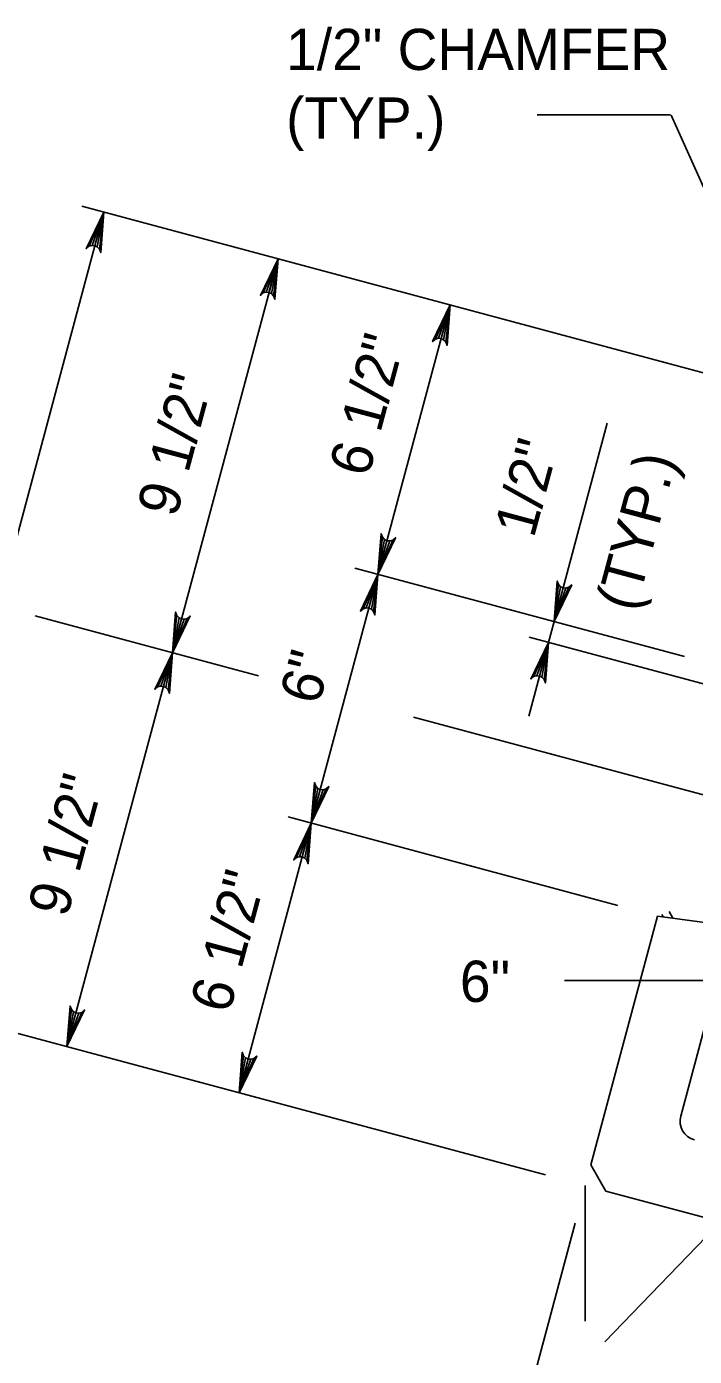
# Model space of a CAD drawing. Extents: x 3351 to 8430, y -3586 to 1457.
# Drawn here: x 5121.6 to 5171.4, y 413.5 to 512.6 of the extents above; entities that cross this region are included whole.
import ezdxf

# ---------------------------------------------------------------- set-up
doc = ezdxf.new("R2010")
doc.units = 0
doc.layers.add('1', color=7, linetype='Continuous')

msp = doc.modelspace()

# ---------------------------------------------------------------- linework, layer by layer
at = {"layer": '1'}
for p, q in [((5159.682, 506.02), (5169.638, 506.02)), ((5127.384, 498.785), (5111.649, 440.062)), ((5176.043, 485.746), (5125.74, 499.225)), ((5140.366, 495.306), (5124.631, 436.584)), ((5153.199, 491.867), (5147.817, 471.778)), ((5164.91, 483.05), (5160.947, 468.26)), ((5147.817, 471.778), (5142.848, 453.234)), ((5170.661, 465.657), (5146.08, 472.244)), ((5122.25, 468.691), (5138.905, 464.228)), ((5160.947, 468.26), (5160.533, 466.715)), ((5180.883, 461.262), (5159.095, 467.1)), ((5160.533, 466.715), (5159.055, 461.201)), ((5150.47, 461.129), (5202.205, 447.267)), ((5142.848, 453.234), (5137.465, 433.145)), ((5165.692, 447.113), (5141.111, 453.699)), ((5163.686, 427.775), (5168.655, 446.319)), ((5168.655, 446.319), (5181.432, 444.552)), ((5169.078, 446.261), (5168.973, 446.443)), ((5169.8, 446.16), (5169.515, 446.654)), ((5161.713, 441.507), (5177.119, 441.507)), ((5110.005, 440.503), (5160.309, 427.024)), ((5172.399, 438.92), (5170.386, 431.407)), ((5164.817, 425.816), (5163.686, 427.775)), ((5164.735, 414.592), (5177.644, 427.965)), ((5163.272, 416.125), (5163.272, 426.23)), ((5202.205, 415.798), (5164.817, 425.816)), ((5162.518, 423.416), (5159.412, 411.826))]:
    msp.add_line(p, q, dxfattribs=at)
for points in [[(5169.669, 506.014), (5179.513, 484.113)], [(5127.384, 498.785), (5127.152, 495.759), (5127.058, 496.022), (5126.895, 496.188), (5126.711, 496.273), (5126.509, 496.292), (5126.285, 496.229), (5126.072, 496.048), (5127.384, 498.785), (5126.285, 496.229), (5126.509, 496.292), (5127.384, 498.785), (5126.711, 496.273), (5126.895, 496.188), (5127.384, 498.785), (5127.058, 496.022)], [(5140.366, 495.306), (5140.134, 492.28), (5140.04, 492.544), (5139.877, 492.71), (5139.693, 492.795), (5139.491, 492.813), (5139.267, 492.751), (5139.054, 492.57), (5140.366, 495.306), (5139.267, 492.751), (5139.491, 492.813), (5140.366, 495.306), (5139.693, 492.795), (5139.877, 492.71), (5140.366, 495.306), (5140.04, 492.544)], [(5153.199, 491.867), (5152.968, 488.842), (5152.873, 489.105), (5152.711, 489.271), (5152.526, 489.356), (5152.324, 489.375), (5152.1, 489.312), (5151.887, 489.131), (5153.199, 491.867), (5152.1, 489.312), (5152.324, 489.375), (5153.199, 491.867), (5152.526, 489.356), (5152.711, 489.271), (5153.199, 491.867), (5152.873, 489.105)], [(5147.817, 471.778), (5148.048, 474.804), (5148.143, 474.541), (5148.305, 474.375), (5148.489, 474.29), (5148.692, 474.271), (5148.915, 474.334), (5149.129, 474.515), (5147.817, 471.778), (5148.915, 474.334), (5148.692, 474.271), (5147.817, 471.778), (5148.489, 474.29), (5148.305, 474.375), (5147.817, 471.778), (5148.143, 474.541)], [(5147.817, 471.778), (5147.585, 468.753), (5147.49, 469.016), (5147.328, 469.182), (5147.144, 469.267), (5146.942, 469.286), (5146.718, 469.223), (5146.504, 469.042), (5147.817, 471.778), (5146.718, 469.223), (5146.942, 469.286), (5147.817, 471.778), (5147.144, 469.267), (5147.328, 469.182), (5147.817, 471.778), (5147.49, 469.016)], [(5160.947, 468.26), (5161.179, 471.286), (5161.273, 471.023), (5161.436, 470.857), (5161.62, 470.772), (5161.822, 470.753), (5162.046, 470.816), (5162.259, 470.996), (5160.947, 468.26), (5162.046, 470.816), (5161.822, 470.753), (5160.947, 468.26), (5161.62, 470.772), (5161.436, 470.857), (5160.947, 468.26), (5161.273, 471.023)], [(5132.498, 465.945), (5132.73, 468.971), (5132.824, 468.707), (5132.987, 468.541), (5133.171, 468.456), (5133.373, 468.438), (5133.597, 468.5), (5133.811, 468.681), (5132.498, 465.945), (5133.597, 468.5), (5133.373, 468.438), (5132.498, 465.945), (5133.171, 468.456), (5132.987, 468.541), (5132.498, 465.945), (5132.824, 468.707)], [(5132.498, 465.945), (5132.267, 462.919), (5132.172, 463.182), (5132.01, 463.349), (5131.825, 463.434), (5131.623, 463.452), (5131.4, 463.389), (5131.186, 463.209), (5132.498, 465.945), (5131.4, 463.389), (5131.623, 463.452), (5132.498, 465.945), (5131.825, 463.434), (5132.01, 463.349), (5132.498, 465.945), (5132.172, 463.182)], [(5160.533, 466.715), (5160.301, 463.689), (5160.207, 463.952), (5160.044, 464.118), (5159.86, 464.203), (5159.658, 464.222), (5159.434, 464.159), (5159.221, 463.979), (5160.533, 466.715), (5159.434, 464.159), (5159.658, 464.222), (5160.533, 466.715), (5159.86, 464.203), (5160.044, 464.118), (5160.533, 466.715), (5160.207, 463.952)], [(5142.848, 453.234), (5143.079, 456.26), (5143.174, 455.996), (5143.336, 455.83), (5143.52, 455.745), (5143.723, 455.727), (5143.946, 455.789), (5144.16, 455.97), (5142.848, 453.234), (5143.946, 455.789), (5143.723, 455.727), (5142.848, 453.234), (5143.52, 455.745), (5143.336, 455.83), (5142.848, 453.234), (5143.174, 455.996)], [(5142.848, 453.234), (5142.616, 450.208), (5142.521, 450.471), (5142.359, 450.638), (5142.175, 450.722), (5141.973, 450.741), (5141.749, 450.678), (5141.535, 450.498), (5142.848, 453.234), (5141.749, 450.678), (5141.973, 450.741), (5142.848, 453.234), (5142.175, 450.722), (5142.359, 450.638), (5142.848, 453.234), (5142.521, 450.471)], [(5124.631, 436.584), (5124.863, 439.609), (5124.957, 439.346), (5125.12, 439.18), (5125.304, 439.095), (5125.506, 439.076), (5125.73, 439.139), (5125.943, 439.32), (5124.631, 436.584), (5125.73, 439.139), (5125.506, 439.076), (5124.631, 436.584), (5125.304, 439.095), (5125.12, 439.18), (5124.631, 436.584), (5124.957, 439.346)], [(5137.465, 433.145), (5137.696, 436.171), (5137.791, 435.907), (5137.953, 435.741), (5138.138, 435.656), (5138.34, 435.638), (5138.564, 435.7), (5138.777, 435.881), (5137.465, 433.145), (5138.564, 435.7), (5138.34, 435.638), (5137.465, 433.145), (5138.138, 435.656), (5137.953, 435.741), (5137.465, 433.145), (5137.791, 435.907)]]:
    msp.add_lwpolyline(points, dxfattribs=at)
msp.add_arc((5171.783, 431.033), 1.446, 165.00005, 255, dxfattribs=at)

# ---------------------------------------------------------------- texts
for s, height, p in [('1/2" CHAMFER', 3.07207, (5140.972, 509.369)), ('(TYP.)', 3.0721, (5140.972, 504.249)), ('6"', 3.0721, (5153.928, 439.915))]:
    msp.add_text(s, height=height, dxfattribs=at).set_placement(p)
for s, rotation, p in [('6 1/2"', 74.99999, (5147.095, 478.936)), ('9 1/2"', 74.99999, (5132.778, 475.939)), ('1/2"', 75, (5159.429, 474.412)), ('(TYP.)', 75, (5167.027, 468.909)), ('6"', 75, (5143.41, 461.956)), ('9 1/2"', 74.99999, (5124.638, 446.124)), ('6 1/2"', 74.99999, (5136.736, 438.961))]:
    msp.add_text(s, height=3.0721, rotation=rotation, dxfattribs=at).set_placement(p)

doc.saveas('drawing.dxf')
